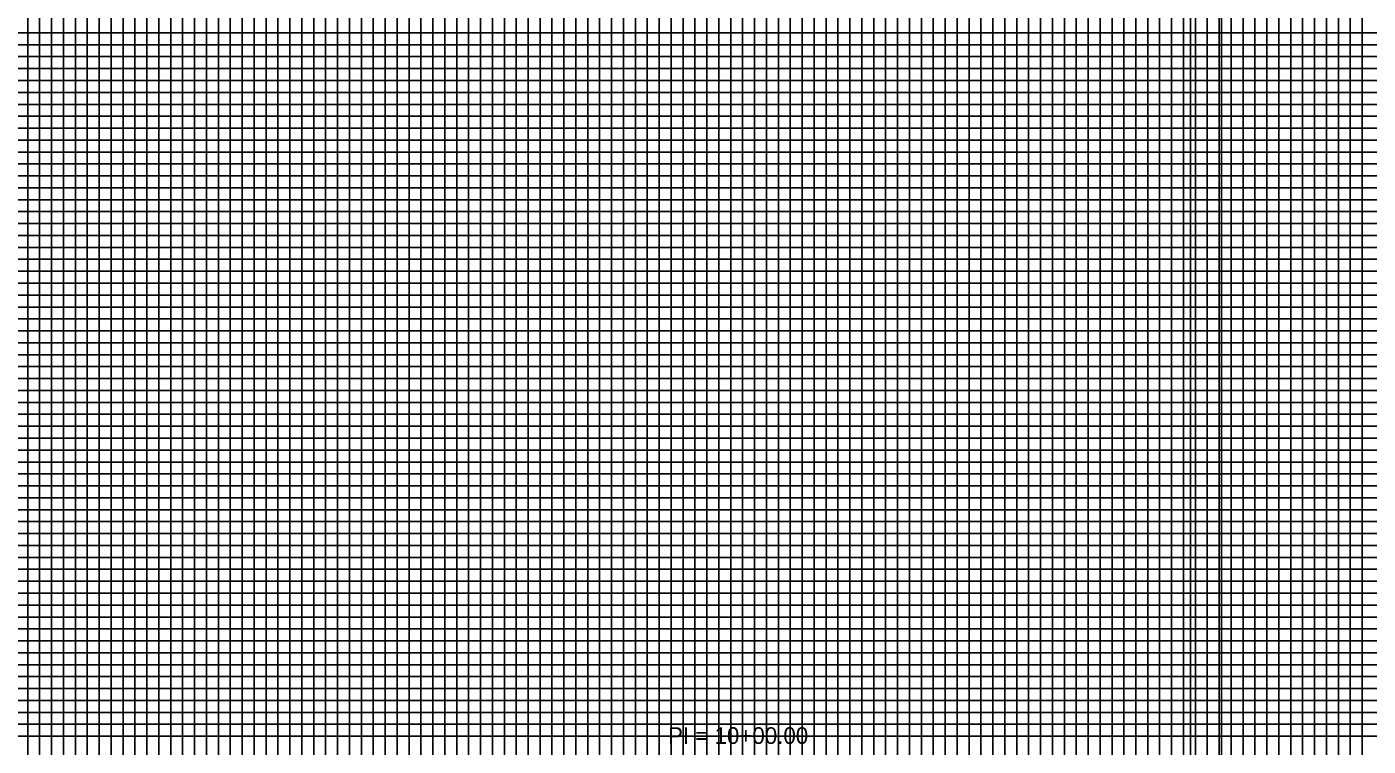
# Model space of a CAD drawing. Extents: x 2345490 to 2436403, y 465165 to 573888.
# Drawn here: x 2411590 to 2412153, y 553610 to 553912 of the extents above; entities that cross this region are included whole.
import ezdxf

# ---------------------------------------------------------------- set-up
doc = ezdxf.new("R2010")
doc.units = 0
for name, color, linetype in [('Old_Level_2', 7, 'Continuous'), ('Old_Level_41', 7, 'Continuous'), ('Old_Level_42', 7, 'Continuous'), ('Old_Level_43', 7, 'Continuous'), ('Old_Level_50', 7, 'Continuous'), ('Old_Level_51', 7, 'Continuous'), ('Old_Level_57', 7, 'Continuous'), ('Old_Level_63', 7, 'Continuous')]:
    doc.layers.add(name, color=color, linetype=linetype)

msp = doc.modelspace()

# ---------------------------------------------------------------- linework, layer by layer
at = {"layer": 'Old_Level_41'}
for points in [[(2411570.325, 553279.1845), (2411620.325, 553279.1845), (2411620.325, 554304.1845), (2411670.325, 554304.1845), (2411670.325, 553279.1845), (2411720.325, 553279.1845), (2411720.325, 554304.1845), (2411770.325, 554304.1845), (2411770.325, 553279.1845), (2411820.325, 553279.1845), (2411820.325, 554304.1845), (2411870.325, 554304.1845), (2411870.325, 553279.1845), (2411920.325, 553279.1845), (2411920.325, 554304.1845), (2411970.325, 554304.1845), (2411970.325, 553279.1845), (2412020.325, 553279.1845), (2412020.325, 554304.1845), (2412070.325, 554304.1845), (2412070.325, 553279.1845), (2412120.325, 553279.1845), (2412120.325, 554304.1845)], [(2411595.325, 554304.1845), (2411595.325, 553279.1845), (2411645.325, 553279.1845), (2411645.325, 554304.1845)], [(2411695.325, 554304.1845), (2411695.325, 553279.1845), (2411745.325, 553279.1845), (2411745.325, 554304.1845)], [(2411795.325, 554304.1845), (2411795.325, 553279.1845), (2411845.325, 553279.1845), (2411845.325, 554304.1845)], [(2411895.325, 554304.1845), (2411895.325, 553279.1845), (2411945.325, 553279.1845), (2411945.325, 554304.1845)], [(2411995.325, 554304.1845), (2411995.325, 553279.1845), (2412045.325, 553279.1845), (2412045.325, 554304.1845)], [(2412095.325, 554304.1845), (2412095.325, 553279.1845), (2412145.325, 553279.1845), (2412145.325, 554304.1845)], [(2412345.325, 553904.1845), (2410845.325, 553904.1845), (2410845.325, 553854.1845), (2412345.325, 553854.1845)], [(2412345.325, 553804.1845), (2410845.325, 553804.1845), (2410845.325, 553754.1845), (2412345.325, 553754.1845)], [(2412345.325, 553704.1845), (2410845.325, 553704.1845), (2410845.325, 553654.1845), (2412345.325, 553654.1845)], [(2412345.325, 553629.1845), (2410845.325, 553629.1845), (2410845.325, 553679.1845), (2412345.325, 553679.1845)]]:
    msp.add_lwpolyline(points, dxfattribs=at)
at = {"layer": 'Old_Level_42'}
for points in [[(2412345.325, 553829.1845), (2410845.325, 553829.1845), (2410845.325, 553879.1845), (2412345.325, 553879.1845)], [(2412345.325, 553729.1845), (2410845.325, 553729.1845), (2410845.325, 553779.1845), (2412345.325, 553779.1845)]]:
    msp.add_lwpolyline(points, dxfattribs=at)
at = {"layer": 'Old_Level_43'}
for points in [[(2411585.325, 554304.1845), (2411590.325, 554304.1845), (2411590.325, 553279.1845), (2411600.325, 553279.1845), (2411600.325, 554304.1845), (2411605.325, 554304.1845), (2411605.325, 553279.1845)], [(2411605.325, 553279.1845), (2411610.325, 553279.1845), (2411610.325, 554303.5845)], [(2411615.325, 554303.5845), (2411615.325, 553279.1845), (2411625.325, 553279.1845), (2411625.325, 554304.1845)], [(2411630.325, 554304.1845), (2411630.325, 553279.1845), (2411635.325, 553279.1845), (2411635.325, 554304.1845)], [(2411640.325, 554304.1845), (2411640.325, 553279.1845), (2411650.325, 553279.1845), (2411650.325, 554304.1845)], [(2411655.325, 554304.1845), (2411655.325, 553279.1845), (2411660.325, 553279.1845), (2411660.325, 554304.1845)], [(2411665.325, 554304.1845), (2411665.325, 553279.1845), (2411675.325, 553279.1845), (2411675.325, 554304.1845)], [(2411680.325, 554304.1845), (2411680.325, 553279.1845), (2411685.325, 553279.1845), (2411685.325, 554304.1845)], [(2411690.325, 554304.1845), (2411690.325, 553279.1845), (2411700.325, 553279.1845), (2411700.325, 554304.1845)], [(2411705.325, 554304.1845), (2411705.325, 553279.1845), (2411710.325, 553279.1845), (2411710.325, 554304.1845)], [(2411715.325, 554304.1845), (2411715.325, 553279.1845), (2411725.325, 553279.1845), (2411725.325, 554304.1845)], [(2411730.325, 554304.1845), (2411730.325, 553279.1845), (2411735.325, 553279.1845), (2411735.325, 554304.1845)], [(2411740.325, 554304.1845), (2411740.325, 553279.1845), (2411750.325, 553279.1845), (2411750.325, 554304.1845)], [(2411755.325, 554304.1845), (2411755.325, 553279.1845), (2411760.325, 553279.1845), (2411760.325, 554304.1845)], [(2411765.325, 554304.1845), (2411765.325, 553279.1845), (2411775.325, 553279.1845), (2411775.325, 554304.1845)], [(2411780.325, 554304.1845), (2411780.325, 553279.1845), (2411785.325, 553279.1845), (2411785.325, 554304.1845)], [(2411790.325, 554304.1845), (2411790.325, 553279.1845), (2411800.325, 553279.1845), (2411800.325, 554304.1845)], [(2411805.325, 554304.1845), (2411805.325, 553279.1845), (2411810.325, 553279.1845), (2411810.325, 554304.1845)], [(2411815.325, 554304.1845), (2411815.325, 553279.1845), (2411825.325, 553279.1845), (2411825.325, 554304.1845)], [(2411830.325, 554304.1845), (2411830.325, 553279.1845), (2411835.325, 553279.1845), (2411835.325, 554304.1845)], [(2411840.325, 554304.1845), (2411840.325, 553279.1845), (2411850.325, 553279.1845), (2411850.325, 554304.1845)], [(2411855.325, 554304.1845), (2411855.325, 553279.1845), (2411860.325, 553279.1845), (2411860.325, 554304.1845)], [(2411865.325, 554304.1845), (2411865.325, 553279.1845), (2411875.325, 553279.1845), (2411875.325, 554304.1845)], [(2411880.325, 554304.1845), (2411880.325, 553279.1845), (2411885.325, 553279.1845), (2411885.325, 554304.1845)], [(2411890.325, 554304.1845), (2411890.325, 553279.1845), (2411900.325, 553279.1845), (2411900.325, 554304.1845)], [(2411905.325, 554304.1845), (2411905.325, 553279.1845), (2411910.325, 553279.1845), (2411910.325, 554304.1845)], [(2411915.325, 554304.1845), (2411915.325, 553279.1845)], [(2411915.325, 553279.1845), (2411925.325, 553279.1845), (2411925.325, 554304.1845)], [(2411930.325, 554304.1845), (2411930.325, 553279.1845), (2411935.325, 553279.1845), (2411935.325, 554304.1845)], [(2411940.325, 554304.1845), (2411940.325, 553279.1845), (2411950.325, 553279.1845), (2411950.325, 554304.1845)], [(2411955.325, 554304.1845), (2411955.325, 553279.1845), (2411960.325, 553279.1845), (2411960.325, 554304.1845)], [(2411965.325, 554304.1845), (2411965.325, 553279.1845), (2411975.325, 553279.1845), (2411975.325, 554304.1845)], [(2411980.325, 554304.1845), (2411980.325, 553279.1845), (2411985.325, 553279.1845), (2411985.325, 554304.1845)], [(2411990.325, 554304.1845), (2411990.325, 553279.1845), (2412000.325, 553279.1845), (2412000.325, 554304.1845)], [(2412005.325, 554304.1845), (2412005.325, 553279.1845), (2412010.325, 553279.1845), (2412010.325, 554304.1845)], [(2412015.325, 554304.1845), (2412015.325, 553279.1845), (2412025.325, 553279.1845), (2412025.325, 554304.1845)], [(2412030.325, 554304.1845), (2412030.325, 553279.1845), (2412035.325, 553279.1845), (2412035.325, 554304.1845)], [(2412040.325, 554304.1845), (2412040.325, 553279.1845), (2412050.325, 553279.1845), (2412050.325, 554304.1845)], [(2412055.325, 554304.1845), (2412055.325, 553279.1845), (2412060.325, 553279.1845), (2412060.325, 554304.1845)], [(2412065.325, 554304.1845), (2412065.325, 553279.1845), (2412075.325, 553279.1845), (2412075.325, 554304.1845)], [(2412080.325, 554304.1845), (2412080.325, 553279.1845), (2412085.325, 553279.1845), (2412085.325, 554304.1845)], [(2412090.325, 554304.1845), (2412090.325, 553279.1845), (2412100.325, 553279.1845), (2412100.325, 554304.1845)], [(2412105.325, 554304.1845), (2412105.325, 553279.1845), (2412110.325, 553279.1845), (2412110.325, 554304.1845)], [(2412115.325, 554304.1845), (2412115.325, 553279.1845), (2412125.325, 553279.1845), (2412125.325, 554304.1845)], [(2412130.325, 554304.1845), (2412130.325, 553279.1845), (2412135.325, 553279.1845), (2412135.325, 554304.1845)], [(2412140.325, 554304.1845), (2412140.325, 553279.1845), (2412150.325, 553279.1845), (2412150.325, 554166.6345)], [(2412295.325, 553909.1845), (2410895.325, 553909.1845), (2410895.325, 553899.1845), (2412295.325, 553899.1845)], [(2412295.325, 553894.1845), (2410895.325, 553894.1845), (2410895.325, 553889.1845), (2412295.325, 553889.1845)], [(2412295.325, 553884.1845), (2410895.325, 553884.1845), (2410895.325, 553874.1845), (2412295.325, 553874.1845)], [(2412295.325, 553869.1845), (2410895.325, 553869.1845), (2410895.325, 553864.1845), (2412295.325, 553864.1845)], [(2412295.325, 553859.1845), (2410895.325, 553859.1845), (2410895.325, 553849.1845), (2412295.325, 553849.1845)], [(2412295.325, 553844.1845), (2410895.325, 553844.1845), (2410895.325, 553839.1845), (2412295.325, 553839.1845)], [(2412295.325, 553834.1845), (2410895.325, 553834.1845), (2410895.325, 553824.1845), (2412295.325, 553824.1845)], [(2412295.325, 553819.1845), (2410895.325, 553819.1845), (2410895.325, 553814.1845), (2412295.325, 553814.1845)], [(2412295.325, 553809.1845), (2410895.325, 553809.1845), (2410895.325, 553799.1845), (2412295.325, 553799.1845)], [(2412295.325, 553794.1845), (2410895.325, 553794.1845), (2410895.325, 553789.1845), (2412295.325, 553789.1845)], [(2412295.325, 553784.1845), (2410895.325, 553784.1845)], [(2410895.325, 553774.1845), (2412295.325, 553774.1845)], [(2412295.325, 553769.1845), (2410895.325, 553769.1845), (2410895.325, 553764.1845), (2412295.325, 553764.1845)], [(2412295.325, 553759.1845), (2410895.325, 553759.1845), (2410895.325, 553749.1845), (2412295.325, 553749.1845)], [(2412295.325, 553744.1845), (2410895.325, 553744.1845), (2410895.325, 553739.1845), (2412295.325, 553739.1845)], [(2412295.325, 553734.1845), (2410895.325, 553734.1845), (2410895.325, 553724.1845), (2412295.325, 553724.1845)], [(2412295.325, 553719.1845), (2410895.325, 553719.1845), (2410895.325, 553714.1845), (2412295.325, 553714.1845)], [(2412295.325, 553709.1845), (2410895.325, 553709.1845), (2410895.325, 553699.1845), (2412295.325, 553699.1845)], [(2412295.325, 553694.1845), (2410895.325, 553694.1845), (2410895.325, 553689.1845), (2412295.325, 553689.1845)], [(2412295.325, 553684.1845), (2410895.325, 553684.1845), (2410895.325, 553674.1845), (2412295.325, 553674.1845)], [(2412295.325, 553669.1845), (2410895.325, 553669.1845), (2410895.325, 553664.1845), (2412295.325, 553664.1845)], [(2412295.325, 553659.1845), (2410895.325, 553659.1845), (2410895.325, 553649.1845), (2412295.325, 553649.1845)], [(2412295.325, 553644.1845), (2410895.325, 553644.1845), (2410895.325, 553639.1845), (2412295.325, 553639.1845)], [(2412295.325, 553634.1845), (2410895.325, 553634.1845), (2410895.325, 553624.1845), (2412295.325, 553624.1845)], [(2412295.325, 553619.1845), (2410895.325, 553619.1845), (2410895.325, 553614.1845), (2412295.325, 553614.1845)]]:
    msp.add_lwpolyline(points, dxfattribs=at)
at = {"layer": 'Old_Level_50'}
msp.add_lwpolyline([(2413757.825, 554306.7345), (2412091.325, 554306.7345), (2412091.325, 553251.6345), (2413757.825, 553251.6345)], close=True, dxfattribs=at)
at = {"layer": 'Old_Level_51'}
msp.add_lwpolyline([(2413762.325, 554329.1845), (2412078.325, 554329.1845), (2412078.325, 553229.1845), (2413762.325, 553229.1845)], close=True, dxfattribs=at)
at = {"layer": 'Old_Level_57'}
for p, q in [((2410845.32525, 553829.18475), (2412695.32475, 553829.18475)), ((2411595.32475, 553279.28475), (2411595.32475, 553829.28475)), ((2411595.32475, 553279.18475), (2411595.32475, 553829.18475)), ((2411695.32475, 553279.28475), (2411695.32475, 553829.28475)), ((2411695.32475, 553279.18475), (2411695.32475, 553829.18475)), ((2411795.32475, 553279.28475), (2411795.32475, 553829.28475)), ((2411795.32475, 553279.18475), (2411795.32475, 553829.18475)), ((2411895.32475, 553279.28475), (2411895.32475, 553829.28475)), ((2411895.32475, 553279.18475), (2411895.32475, 553829.18475)), ((2411995.32475, 553279.28475), (2411995.32475, 553829.28475)), ((2411995.32475, 553279.18475), (2411995.32475, 553829.18475)), ((2412095.32475, 553279.28475), (2412095.32475, 553829.28475)), ((2412095.32475, 553279.18475), (2412095.32475, 553829.18475)), ((2410845.32525, 553779.18475), (2412695.32475, 553779.18475)), ((2410845.32525, 553729.18475), (2412695.32475, 553729.18475)), ((2410845.32525, 553679.18475), (2412695.32475, 553679.18475)), ((2410845.32525, 553629.18475), (2412695.32475, 553629.18475))]:
    msp.add_line(p, q, dxfattribs=at)
at = {"layer": 'Old_Level_63'}
for p, q in [((2412095.325, 553472.9545), (2412095.325, 553668.92925)), ((2412145.325, 553476.6545), (2412145.325, 553668.92925))]:
    msp.add_line(p, q, dxfattribs=at)

# ---------------------------------------------------------------- texts
at = {"layer": 'Old_Level_2'}
msp.add_text('PI = 10+00.00', height=7.0000005, dxfattribs=at).set_placement((2411859.02525, 553610.9535))

doc.saveas('drawing.dxf')
